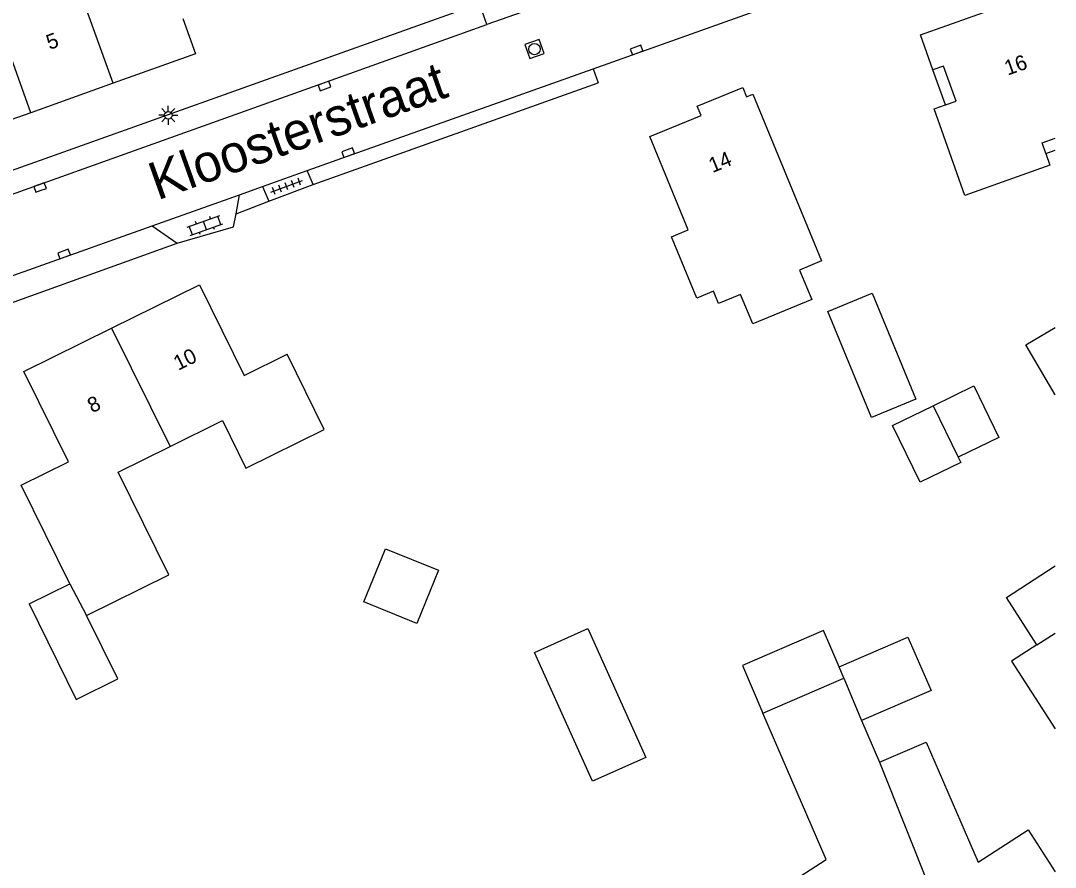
# Model space of a CAD drawing. Extents: x 136000 to 138005, y 398500 to 400500.
# Drawn here: x 137931.3 to 138000, y 400153.8 to 400210 of the extents above; entities that cross this region are included whole.
import ezdxf

# ---------------------------------------------------------------- set-up
doc = ezdxf.new("R2010")
doc.units = 0
for name, color, linetype in [('gg-afsc-erfafscheiding', 7, 'Continuous'), ('gg-anno-huisnummerreeks BGT', 7, 'Continuous'), ('gg-anno-openbare ruimte label', 7, 'Continuous'), ('gg-bbg-bijgebouw', 7, 'Continuous'), ('gg-bbg-gedigitaliseerde bebouwing', 7, 'Continuous'), ('gg-bbg-gedigitaliseerde bebouwing onder overbouw', 7, 'Continuous'), ('gg-bbg-gedigitaliseerde bijgebouw', 7, 'Continuous'), ('gg-bbg-gedigitaliseerde overbouw', 7, 'Continuous'), ('gg-bbg-hoofdgebouw', 7, 'Continuous'), ('gg-bbg-luifel en loopbrug', 7, 'Continuous'), ('gg-bbg-tussenscheiding', 7, 'Continuous'), ('gg-knt-verharding', 7, 'Continuous'), ('gt-grn-groengrens', 7, 'Continuous'), ('gt-grn-weggrens', 7, 'Continuous'), ('gt-symb-klinker verharding', 7, 'Continuous'), ('gt-symb-kolk', 7, 'Continuous'), ('gt-symb-lichtmast', 7, 'Continuous'), ('gt-symb-rioolschacht', 7, 'Continuous'), ('gt-symb-tegel verharding', 7, 'Continuous')]:
    doc.layers.add(name, color=color, linetype=linetype)

# ---------------------------------------------------------------- blocks, each defined once
blk = doc.blocks.new('gt0-KOLK')
at = {"layer": 'gt-symb-kolk'}
blk.add_lwpolyline([(0, 0), (0.375, 0), (0.375, 0.4), (-0.375, 0.4), (-0.375, 0), (0, 0)], dxfattribs=at)
blk = doc.blocks.new('gt0-RS')
at = {"layer": 'gt-symb-rioolschacht'}
blk.add_lwpolyline([(-0.5, -0.5), (0.5, -0.5), (0.5, 0.5), (-0.5, 0.5)], close=True, dxfattribs=at)
blk.add_circle((0, 0), 0.375, dxfattribs=at)
blk = doc.blocks.new('gt0-KL1')
at = {"layer": 'gt-symb-klinker verharding'}
for p, q in [((-1.15, 0.3), (1.15, 0.3)), ((-1, -0.3), (-1, 0.3)), ((-0.5, 0.3), (-0.5, 0.45)), ((0, -0.3), (0, 0.3)), ((0.5, 0.3), (0.5, 0.45)), ((1, -0.3), (1, 0.3)), ((-1.15, -0.3), (1.15, -0.3)), ((-0.5, -0.45), (-0.5, -0.3)), ((0.5, -0.45), (0.5, -0.3))]:
    blk.add_line(p, q, dxfattribs=at)
blk = doc.blocks.new('gt0-TEG1')
at = {"layer": 'gt-symb-tegel verharding'}
for p, q in [((-1.125, 0), (1.125, 0)), ((-0.9, -0.25), (-0.9, 0.25)), ((-0.45, -0.25), (-0.45, 0.25)), ((0, -0.25), (0, 0.25)), ((0.45, -0.25), (0.45, 0.25)), ((0.9, -0.25), (0.9, 0.25))]:
    blk.add_line(p, q, dxfattribs=at)
blk = doc.blocks.new('gt0-LMAST')
at = {"layer": 'gt-symb-lichtmast'}
for p, q in [((-0.182, 0.173), (-0.447, 0.438)), ((-0.005, 0.246), (-0.005, 0.621)), ((0.172, 0.173), (0.437, 0.438)), ((-0.255, -0.004), (-0.63, -0.004)), ((-0.182, -0.181), (-0.447, -0.446)), ((-0.005, -0.254), (-0.005, -0.629)), ((0.437, -0.446), (0.172, -0.181)), ((0.245, -0.004), (0.62, -0.004))]:
    blk.add_line(p, q, dxfattribs=at)
blk.add_circle((-0.005, -0.004), 0.25, dxfattribs=at)

msp = doc.modelspace()

# ---------------------------------------------------------------- linework, layer by layer
at = {"layer": 'gg-afsc-erfafscheiding'}
for p, q in [((137950.736, 400199.106), (137969.644, 400205.838)), ((137945.61, 400197.158), (137947.796, 400197.989))]:
    msp.add_line(p, q, dxfattribs=at)
at = {"layer": 'gg-bbg-bijgebouw'}
msp.add_line((137931.87, 400171.24), (137934.58, 400172.58), dxfattribs=at)
at = {"layer": 'gg-bbg-gedigitaliseerde bebouwing'}
for p, q in [((137991.871, 400206.709), (137991.04, 400209.04)), ((137998.781, 400168.526), (138000, 400169.313)), ((137987.137, 400163.503), (137988.334, 400160.735))]:
    msp.add_line(p, q, dxfattribs=at)
for points in [[(137999.37, 400201.16), (137999.647, 400200.385), (137994.001, 400198.372), (137991.955, 400204.112), (137992.702, 400204.378)], [(137941.244, 400181.708), (137944.711, 400183.418), (137946.271, 400180.255), (137951.467, 400182.817), (137949, 400187.83)], [(137935.69, 400170.479), (137941.145, 400173.169), (137937.777, 400179.998), (137941.244, 400181.708)], [(137998.781, 400168.526), (137997.099, 400167.44), (138000, 400162.948)], [(137978.222, 400147.853), (137982.965, 400150.905), (137981.971, 400152.45), (137984.793, 400154.266), (137980.592, 400163.982)], [(137988.334, 400160.735), (137991.428, 400162.072), (137994.874, 400154.102), (137998.204, 400156.247), (138000, 400153.456)]]:
    msp.add_lwpolyline(points, dxfattribs=at)
at = {"layer": 'gg-bbg-gedigitaliseerde bebouwing onder overbouw'}
for points in [[(137992.702, 400204.378), (137993.409, 400204.63), (137992.578, 400206.961), (137991.871, 400206.709)], [(137999.37, 400201.16), (137999.118, 400201.867), (138000, 400202.181)]]:
    msp.add_lwpolyline(points, dxfattribs=at)
at = {"layer": 'gg-bbg-gedigitaliseerde bijgebouw'}
msp.add_line((137991.885, 400184.409), (137993.544, 400180.99), dxfattribs=at)
for points in [[(137984.898, 400190.66), (137987.848, 400191.877), (137990.749, 400184.849), (137987.798, 400183.632), (137984.898, 400190.66)], [(137993.544, 400180.99), (137993.719, 400180.631), (137991.02, 400179.321), (137989.186, 400183.099), (137991.885, 400184.409)], [(137955.523, 400174.906), (137959.044, 400173.476), (137957.614, 400169.955), (137954.093, 400171.385), (137955.523, 400174.906)], [(137931.87, 400171.24), (137935, 400164.894), (137937.771, 400166.26), (137935.69, 400170.479)], [(137965.431, 400168.027), (137968.962, 400169.614), (137972.809, 400161.054), (137969.278, 400159.467), (137965.431, 400168.027)], [(137985.64, 400167.067), (137984.6, 400169.472), (137979.223, 400167.147), (137980.592, 400163.982)], [(137985.64, 400167.067), (137990.215, 400169.046), (137991.75, 400165.498), (137987.137, 400163.503)]]:
    msp.add_lwpolyline(points, dxfattribs=at)
at = {"layer": 'gg-bbg-gedigitaliseerde overbouw'}
for p, q in [((137992.702, 400204.378), (137991.871, 400206.709)), ((137999.37, 400201.16), (138000, 400201.385))]:
    msp.add_line(p, q, dxfattribs=at)
at = {"layer": 'gg-bbg-hoofdgebouw'}
for p, q in [((137991.04, 400209.04), (137998.12, 400211.55)), ((137937.446, 400205.817), (137931.984, 400203.865)), ((137931.984, 400203.865), (137926.522, 400201.912))]:
    msp.add_line(p, q, dxfattribs=at)
for points in [[(137942.07, 400210.12), (137942.91, 400207.77), (137937.446, 400205.817)], [(137976.479, 400203.68), (137976.226, 400204.297), (137979.249, 400205.538), (137979.502, 400204.921)], [(137979.502, 400204.921), (137979.917, 400205.091), (137984.485, 400194.017), (137983.024, 400193.414), (137983.833, 400191.455), (137979.919, 400189.843), (137979.111, 400191.802), (137977.65, 400191.2), (137977.315, 400192.013), (137976.196, 400191.552), (137974.518, 400195.62), (137975.637, 400196.081), (137973.078, 400202.284), (137976.479, 400203.68)], [(137937.35, 400189.555), (137943.18, 400192.43), (137946.14, 400186.42), (137949, 400187.83)], [(137934.58, 400172.58), (137931.35, 400179.13), (137934.49, 400180.67), (137931.52, 400186.68), (137937.35, 400189.555)]]:
    msp.add_lwpolyline(points, dxfattribs=at)
at = {"layer": 'gg-bbg-luifel en loopbrug'}
for points in [[(138000, 400185.134), (137998.052, 400188.455), (138000, 400189.598)], [(137991.885, 400184.409), (137994.584, 400185.719), (137996.243, 400182.3), (137993.544, 400180.99)], [(137998.781, 400168.526), (137996.753, 400171.667), (138000, 400173.764)]]:
    msp.add_lwpolyline(points, dxfattribs=at)
at = {"layer": 'gg-bbg-tussenscheiding'}
for p, q in [((137937.446, 400205.817), (137934.619, 400213.723)), ((137931.984, 400203.865), (137929.154, 400211.778)), ((137937.35, 400189.555), (137941.244, 400181.708)), ((137934.58, 400172.58), (137935.69, 400170.479)), ((137985.969, 400166.307), (137985.64, 400167.067)), ((137980.592, 400163.982), (137985.969, 400166.307)), ((137985.969, 400166.307), (137987.137, 400163.503)), ((137988.334, 400160.735), (137992.73, 400149.74))]:
    msp.add_line(p, q, dxfattribs=at)
at = {"layer": 'gg-knt-verharding'}
for p, q in [((137922.055, 400196.933), (137961.763, 400211.115)), ((137962.27, 400209.71), (137961.763, 400211.115)), ((137969.316, 400206.775), (137980.381, 400210.716)), ((137899.545, 400187.289), (137962.27, 400209.71)), ((137950.339, 400200.017), (137969.316, 400206.775)), ((137947.371, 400198.96), (137950.339, 400200.017)), ((137950.736, 400199.106), (137950.339, 400200.017)), ((137945.842, 400198.415), (137947.371, 400198.96)), ((137947.371, 400198.96), (137947.796, 400197.989)), ((137947.796, 400197.989), (137950.736, 400199.106)), ((137940.044, 400196.35), (137945.842, 400198.415)), ((137945.61, 400197.158), (137945.842, 400198.415)), ((137929.904, 400192.739), (137940.044, 400196.35)), ((137940.044, 400196.35), (137941.691, 400195.193))]:
    msp.add_line(p, q, dxfattribs=at)
msp.add_lwpolyline([(137941.691, 400195.193), (137945.448, 400196.278), (137945.61, 400197.158)], dxfattribs=at)
at = {"layer": 'gt-grn-groengrens'}
for p, q in [((137969.316, 400206.775), (137969.644, 400205.838)), ((137929.59, 400190.839), (137941.691, 400195.193))]:
    msp.add_line(p, q, dxfattribs=at)
at = {"layer": 'gt-grn-weggrens'}
msp.add_line((137967.91, 400211.71), (137962.27, 400209.71), dxfattribs=at)

# ---------------------------------------------------------------- block references
at = {"layer": 'gt-symb-klinker verharding', "rotation": 19.576725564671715}
msp.add_blockref('gt0-KL1', (137943.551, 400196.371), dxfattribs=at)
at = {"layer": 'gt-symb-kolk', "rotation": 19.63070227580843}
for p in [(137972.274, 400207.837), (137951.541, 400205.445), (137953.12, 400201.018), (137932.663, 400198.711), (137934.257, 400194.294)]:
    msp.add_blockref('gt0-KOLK', p, dxfattribs=at)
at = {"layer": 'gt-symb-lichtmast'}
msp.add_blockref('gt0-LMAST', (137941.12, 400203.696), dxfattribs=at)
at = {"layer": 'gt-symb-rioolschacht', "rotation": 19.630702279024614}
msp.add_blockref('gt0-RS', (137965.425, 400208.09), dxfattribs=at)
at = {"layer": 'gt-symb-tegel verharding', "rotation": 20.1739449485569}
msp.add_blockref('gt0-TEG1', (137948.965, 400198.973), dxfattribs=at)

# ---------------------------------------------------------------- texts
at = {"layer": 'gg-anno-huisnummerreeks BGT'}
for s, rotation, p in [('5', 19.7, (137933.226, 400208.025)), ('16', 19.5, (137996.83, 400206.319)), ('14', 22.3, (137977.239, 400199.849)), ('10', 26.2, (137941.77, 400186.718)), ('8', 26.2, (137936.057, 400183.899))]:
    msp.add_text(s, height=1, rotation=rotation, dxfattribs=at).set_placement(p)
at = {"layer": 'gg-anno-openbare ruimte label'}
msp.add_text('Kloosterstraat', height=2.5, rotation=19.6, dxfattribs=at).set_placement((137940.393, 400198.032))

doc.saveas('drawing.dxf')
